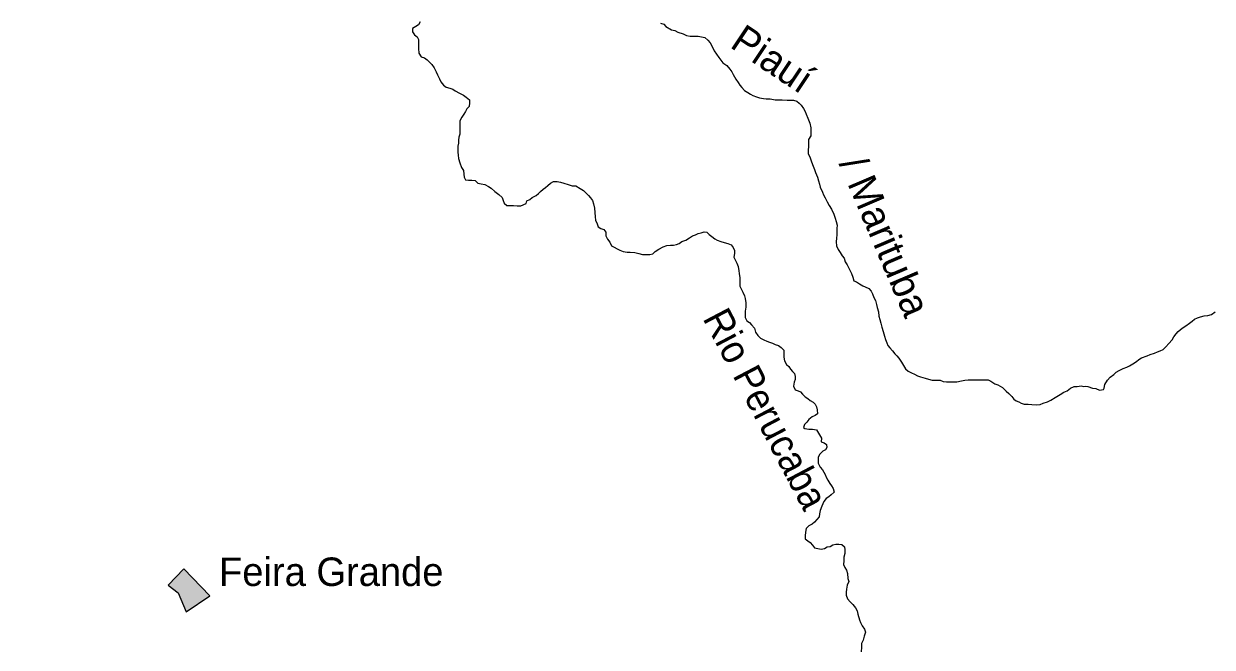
# Model space of a CAD drawing. Extents: x -1643653 to 4543381, y 1624270 to 13878484.
# Drawn here: x 752154 to 773010, y 8903603 to 8914544 of the extents above; entities that cross this region are included whole.
import ezdxf
from ezdxf.enums import TextEntityAlignment as Align

# ---------------------------------------------------------------- set-up
doc = ezdxf.new("R2010")
doc.units = 0
doc.header["$LTSCALE"] = 160
doc.linetypes.add('MEDIUM_DASHED', pattern=[4.5, 3, -1.5])
for name, color, linetype, lineweight in [('10', 7, 'MEDIUM_DASHED', 60), ('21', 7, 'Continuous', 25), ('24', 7, 'Continuous', 25), ('60', 7, 'Continuous', 13)]:
    doc.layers.add(name, color=color, linetype=linetype, lineweight=lineweight)
doc.layers.add('41', color=7, linetype='Continuous')
doc.layers.add('49', color=7, linetype='Continuous')

msp = doc.modelspace()

# ---------------------------------------------------------------- hatches: boundary and pattern name
at = {"layer": '21'}
msp.add_hatch(color=256, dxfattribs=at).paths.add_polyline_path([(754964.9, 8904979.4), (754689.9, 8904693.6), (754862.8, 8904560.1), (755003.9, 8904222.7), (755418, 8904504)])

# ---------------------------------------------------------------- linework, layer by layer
at = {"layer": '10'}
msp.add_open_spline([(780116.2, 8904162.2), (779769.4, 8904177.9), (779422.6, 8904193.7), (779075.8, 8904209.5), (778695.9, 8904226.8), (778318.1, 8904159.8), (777941, 8904091.2), (777596, 8904028.4), (777262.1, 8903937.2), (776924.3, 8903854.6), (776803.3, 8903825.1), (776686.8, 8903750.4), (776569.7, 8903736.3), (776304.5, 8903704.6), (776099.5, 8903983.3), (775884, 8904233.1), (775776.3, 8904358), (775709.2, 8904488.3), (775694.9, 8904611.7), (775670.8, 8904818.6), (776050.4, 8904994.8), (776049.5, 8905226.7), (776047.7, 8905694.5), (775846.8, 8906171.8), (775860.4, 8906646.1), (775878.9, 8907296.2), (776043.6, 8907946.8), (776074.4, 8908597), (776108.2, 8909310.3), (775454.3, 8910013.8), (775625.2, 8910702.5), (775746.8, 8911192.8), (776625.7, 8911182.1), (776831, 8911648.8), (777030.2, 8912101.5), (777228.1, 8912557.1), (777420.7, 8913014.1), (777556.6, 8913336.6), (777687.6, 8913670.8), (777822.6, 8913984), (777919.6, 8914208.9), (778290.2, 8914361.2), (778319.1, 8914551.8), (778353.9, 8914781.3), (778054.2, 8915076.5), (777751.7, 8915261.5), (777515.3, 8915405.9), (777278.6, 8915289.1), (777042.4, 8915285.1), (776916.2, 8915283), (776790.1, 8915252.3), (776664.1, 8915261.5), (776484.7, 8915274.5), (776355.7, 8915449.8), (776238.5, 8915592.7), (776104.7, 8915755.7), (776352.4, 8916067), (776214.8, 8916207.7), (776079, 8916346.7), (775768.6, 8916238.7), (775623.8, 8916349.7), (775431, 8916497.3), (775387.1, 8916881.7), (775127.3, 8916988.4), (774292.1, 8917331.5), (773439.5, 8917458.1), (772578.9, 8917506.5), (772178.6, 8917529.1), (771773.4, 8917358), (771373.1, 8917411.9), (771257.5, 8917427.5), (771157.3, 8917493.9), (771065.7, 8917577.5), (770748.6, 8917866.7), (770887.1, 8918430.9), (770592.8, 8918689.4), (770430.6, 8918831.9), (770160.1, 8918847), (770001.8, 8918996.9), (769746.9, 8919238.3), (769557.2, 8919552.6), (769292.5, 8919801.2), (768866.2, 8920201.6), (768426.7, 8920562), (767897.5, 8920818.5), (767600.3, 8920962.5), (767240, 8920922), (766928.1, 8920842.2), (766588, 8920755), (766267.8, 8920606.4), (765982.4, 8920369), (765805, 8920221.5), (765830.9, 8919932), (765651.4, 8919801.2), (765249.7, 8919508.7), (764806.4, 8919315.8), (764351, 8919115.2), (764017, 8918968.1), (763624.4, 8918749.5), (763310.7, 8918831.3)], degree=3, dxfattribs=at)
at = {"layer": '21'}
msp.add_lwpolyline([(754964.9, 8904979.4), (754689.9, 8904693.6), (754862.8, 8904560.1), (755003.9, 8904222.7), (755418, 8904504)], close=True, dxfattribs=at)
at = {"layer": '24'}
for points in [[(759108.5, 8914576.3), (759082.7, 8914525.6), (759036.8, 8914495.3), (758975.5, 8914460), (758975.1, 8914404), (759010.3, 8914347.8), (759055.9, 8914316.9), (759080.9, 8914265.8), (759080.5, 8914199.6), (759079.8, 8914107.9), (759084.4, 8914026.4), (759129.7, 8913965), (759185.5, 8913944.3), (759236.1, 8913908.3), (759276.5, 8913867.3), (759317, 8913831.4), (759357.2, 8913770.1), (759392.3, 8913698.5), (759412.3, 8913647.5), (759452.5, 8913575.9), (759472.5, 8913524.8), (759517.9, 8913468.5), (759568.5, 8913432.6), (759629.4, 8913411.8), (759685.2, 8913396.2), (759725.7, 8913365.4), (759801.7, 8913324.2), (759872.7, 8913293.2), (759918.2, 8913257.2), (759973.9, 8913211), (759973.5, 8913155), (759968, 8913093.9), (759927, 8913048.3), (759906.3, 8913002.6), (759875.5, 8912957), (759839.5, 8912906.3), (759808.6, 8912840.2), (759808.2, 8912784.2), (759807.7, 8912707.8), (759807.3, 8912656.9), (759807, 8912606), (759791.3, 8912555.1), (759780.8, 8912499.2), (759780.4, 8912448.2), (759769.9, 8912397.4), (759769.6, 8912346.4), (759774.3, 8912290.4), (759779, 8912239.4), (759783.7, 8912178.3), (759808.6, 8912101.7), (759838.5, 8912020), (759873.8, 8911968.9), (759878.4, 8911902.6), (759883.1, 8911851.7), (759903.2, 8911805.7), (759959.1, 8911800.3), (760020.1, 8911799.9), (760076, 8911794.4), (760121.5, 8911748.3), (760182.4, 8911732.7), (760243.3, 8911722.1), (760309.2, 8911686), (760354.8, 8911660.3), (760420.5, 8911598.8), (760491.3, 8911547.4), (760546.9, 8911496.1), (760566.9, 8911439.9), (760586.9, 8911394), (760632.4, 8911352.9), (760693.4, 8911352.6), (760749.4, 8911352.2), (760815.5, 8911351.8), (760876.5, 8911351.4)], [(763330.2, 8914553.1), (763388.2, 8914539), (763422.2, 8914494.5), (763522.6, 8914435.9), (763581.1, 8914427.5), (763631.3, 8914394)], [(763631.3, 8914394), (763723.3, 8914368.9), (763781.8, 8914335.4), (763848.7, 8914327.1), (763898.9, 8914327.1), (763990.8, 8914327.1), (764074.5, 8914310.3), (764103.8, 8914300.1), (764159.4, 8914253.9), (764199.8, 8914207.8), (764244.9, 8914120.9), (764270, 8914069.8), (764310.3, 8914008.5), (764350.6, 8913952.2), (764385.9, 8913906.1), (764421.2, 8913860), (764492.1, 8913813.7), (764542.5, 8913747.2), (764577.7, 8913701.1), (764602.9, 8913655.1), (764648.1, 8913573.3), (764688.3, 8913511.9), (764718.5, 8913465.9), (764753.9, 8913424.9), (764804.4, 8913373.7), (764860.1, 8913337.6), (764905.6, 8913306.8), (764946.9, 8913282.3), (765012.1, 8913260.2), (765062.9, 8913244.7), (765134, 8913234), (765184.8, 8913228.6), (765251, 8913228.2), (765342.4, 8913207.2), (765403.4, 8913206.8), (765464.4, 8913206.4), (765550.9, 8913205.9), (765611.9, 8913205.5), (765662.8, 8913205.1), (765718.6, 8913184.4), (765759, 8913148.5), (765794.4, 8913112.6), (765834.7, 8913056.3), (765864.8, 8913005.2), (765884.9, 8912959.2), (765914.9, 8912887.7), (765949.9, 8912800.9), (765964.6, 8912719.3), (765964, 8912632.7), (765963.6, 8912576.7), (765927.6, 8912515.8), (765927.2, 8912454.7), (765926.8, 8912398.6), (765921.2, 8912322.2), (765920.8, 8912266.2), (765955.9, 8912189.6), (765980.8, 8912118.1), (766005.8, 8912046.6), (766030.8, 8911985.3), (766050.8, 8911934.3), (766085.8, 8911852.6), (766100.6, 8911786.2), (766115.5, 8911730.1), (766130.3, 8911674), (766170.4, 8911587.1)], [(760876.5, 8911351.4), (760970.5, 8911388.4), (760981, 8911439.3), (761037.1, 8911459.3), (761078, 8911494.7), (761144.3, 8911529.9), (761185.3, 8911565.3), (761221.1, 8911600.8), (761267.2, 8911641.2), (761308.1, 8911671.6), (761349, 8911706.9), (761400.1, 8911747.4), (761451.2, 8911777.6), (761512.2, 8911777.2), (761573.1, 8911761.6), (761634.1, 8911745.9)], [(761634.1, 8911745.9), (761707.5, 8911722), (761778.5, 8911701.1), (761839.6, 8911700.7), (761920.6, 8911654.4), (761976.3, 8911618.3), (762021.8, 8911572.2), (762067.3, 8911531.2), (762097.5, 8911490.2), (762132.8, 8911444.2), (762152.7, 8911382.9), (762167.5, 8911306.4), (762177.1, 8911229.9), (762181.7, 8911158.6), (762186.4, 8911097.4), (762216.4, 8911031), (762236.4, 8910979.9), (762282, 8910949.1), (762332.7, 8910933.5), (762368, 8910887.4), (762367.6, 8910821.2), (762397.7, 8910765), (762438, 8910708.7), (762468.1, 8910647.4), (762615.1, 8910570), (762670.9, 8910549.3), (762742, 8910533.5), (762797.9, 8910533.2), (762879.3, 8910527.6), (762945.3, 8910511.9), (763011.3, 8910496.2), (763062.1, 8910495.8), (763138.4, 8910495.3), (763194.5, 8910505.2), (763235.4, 8910545.7), (763296.8, 8910591.1), (763373.3, 8910631.4), (763439.6, 8910651.3), (763505.7, 8910656), (763556.6, 8910660.8), (763607.6, 8910670.6), (763658.6, 8910690.7), (763704.6, 8910720.9), (763770.8, 8910746), (763837.2, 8910786.3), (763888.3, 8910821.6), (763944.4, 8910841.7), (763990.3, 8910861.7), (764041.3, 8910876.7), (764092.3, 8910891.6), (764143.1, 8910886.2), (764183.5, 8910845.2), (764229, 8910809.3), (764279.6, 8910768.2), (764325.2, 8910747.5), (764386.1, 8910721.7), (764447, 8910706), (764508, 8910690.3), (764568.8, 8910664.5), (764604.1, 8910618.4), (764629.2, 8910567.3), (764628.8, 8910511.2), (764613.1, 8910450.2), (764643.2, 8910388.9), (764668.3, 8910342.9)], [(766170.4, 8911587.1), (766190.5, 8911541.2), (766215.6, 8911490.1), (766250.7, 8911418.5), (766290.9, 8911357.1), (766326.1, 8911290.7), (766371.2, 8911203.8), (766396.2, 8911132.3), (766411.1, 8911076.2), (766425.9, 8911009.9), (766425.5, 8910948.8), (766425.1, 8910892.7), (766424.7, 8910841.8), (766419.2, 8910780.7), (766413.7, 8910719.6), (766418.3, 8910648.3), (766448.4, 8910581.9), (766483.6, 8910530.7), (766518.8, 8910469.3), (766549, 8910428.4), (766569, 8910367.1), (766604.2, 8910316), (766634.3, 8910254.7), (766659.4, 8910208.7), (766679.4, 8910162.7), (766704.4, 8910096.3), (766719.2, 8910035.1), (766770, 8910014.4), (766820.6, 8909978.4), (766876.3, 8909947.5), (766922, 8909926.8), (766982.8, 8909900.9), (767023.2, 8909849.8), (767048.3, 8909803.8), (767073.3, 8909742.5), (767098.3, 8909686.3), (767118.2, 8909619.9)], [(764668.3, 8910342.9), (764693.4, 8910286.7), (764703, 8910210.2), (764707.8, 8910159.3), (764722.5, 8910087.9), (764722.2, 8910036.9), (764721.5, 8909940.2), (764741.5, 8909894.2), (764771.6, 8909832.9), (764801.7, 8909771.5), (764816.6, 8909720.5), (764826.3, 8909649.1), (764825.8, 8909572.7), (764815.1, 8909501.5), (764814.7, 8909445.4), (764814.3, 8909389.4), (764844.5, 8909328.1), (764890.1, 8909302.3), (764925.4, 8909261.4), (764975.8, 8909199.9), (764995.7, 8909133.6), (765036, 8909072.2), (765081.4, 8909026)], [(767118.2, 8909619.9), (767133.1, 8909563.8), (767152.9, 8909487.3), (767162.5, 8909410.8), (767177.4, 8909354.7), (767197.3, 8909288.3), (767212.1, 8909222), (767237, 8909145.4), (767256.8, 8909063.8), (767276.7, 8909002.6), (767301.8, 8908946.3), (767316.7, 8908895.3), (767352, 8908854.3), (767397.4, 8908803.1), (767442.8, 8908751.9), (767478.2, 8908716), (767513.5, 8908675), (767558.8, 8908603.4), (767594, 8908547.2), (767629.2, 8908490.9), (767674.7, 8908449.9), (767730.5, 8908418.9), (767786.2, 8908393.1), (767836.9, 8908367.3), (767892.7, 8908346.6), (767974, 8908325.7), (768029.8, 8908310), (768095.8, 8908289.2), (768156.8, 8908288.8), (768233.1, 8908288.4), (768288.9, 8908267.6), (768344.8, 8908262.2), (768416, 8908261.7), (768466.9, 8908261.4), (768527.9, 8908261), (768609.4, 8908280.9), (768670.5, 8908290.7), (768726.5, 8908295.4), (768802.8, 8908294.9), (768879.1, 8908294.4), (768960.5, 8908293.9), (769011.3, 8908293.6), (769077.4, 8908293.1), (769123.1, 8908272.5), (769194, 8908226.2), (769249.8, 8908205.4), (769330.8, 8908159.1), (769391.4, 8908097.6), (769442, 8908056.5), (769492.5, 8908005.2), (769527.8, 8907959.2), (769568.3, 8907928.3), (769613.9, 8907907.7), (769659.6, 8907887), (769710.3, 8907871.4), (769781.5, 8907870.9), (769842.5, 8907865.4), (769923.8, 8907859.8), (769990, 8907864.5), (770046.1, 8907884.5), (770117.5, 8907909.5), (770178.7, 8907939.7), (770255.3, 8907985), (770342.1, 8908035.4), (770408.6, 8908080.8)], [(771104.7, 8908124.9), (771111.7, 8908148.9), (771127.4, 8908215), (771173.7, 8908291.1), (771219.8, 8908341.8), (771281.2, 8908387.2), (771327.2, 8908427.7), (771378.3, 8908457.9), (771449.7, 8908493.1), (771511, 8908518.2), (771556.9, 8908543.4), (771618.2, 8908578.6), (771679.5, 8908619), (771720.4, 8908654.4), (771766.4, 8908679.6), (771868.3, 8908714.6), (771919.4, 8908739.7), (771995.8, 8908764.7), (772051.9, 8908784.7), (772097.8, 8908804.8), (772148.9, 8908829.9), (772195, 8908875.5), (772251.3, 8908931.1), (772307.7, 8908997), (772338.6, 8909047.7), (772379.6, 8909103.5), (772415.5, 8909144), (772482.1, 8909204.7), (772548.4, 8909245.1), (772609.8, 8909290.5), (772655.8, 8909325.9), (772696.7, 8909361.3), (772752.8, 8909381.3), (772803.8, 8909401.3), (772870.1, 8909421.3), (772931.2, 8909426), (772997.4, 8909440.8), (773063.8, 8909486.3)], [(765081.4, 8909026), (765142.2, 8908995.1), (765193, 8908974.4), (765243.7, 8908953.7), (765294.4, 8908938.1), (765340.1, 8908917.4), (765401, 8908896.6), (765446.5, 8908860.7), (765492, 8908814.6), (765491.6, 8908758.5), (765491.1, 8908692.3), (765506, 8908631.1), (765541.1, 8908564.6), (765581.5, 8908528.7), (765611.7, 8908482.7), (765647.1, 8908441.7), (765682.4, 8908405.8), (765692.2, 8908354.8), (765691.8, 8908298.8), (765671.2, 8908253.1), (765660.6, 8908186.9), (765690.6, 8908120.5), (765741.4, 8908104.9), (765787, 8908084.2), (765822.3, 8908043.3), (765867.8, 8907997.1), (765913.4, 8907966.3), (765953.8, 8907930.4), (766004.5, 8907904.6), (766039.8, 8907868.7), (766065, 8907822.7), (766074.8, 8907771.7), (766084.5, 8907700.3), (766043.6, 8907670), (765987.4, 8907644.9), (765931.2, 8907599.4), (765895.3, 8907553.8), (765854.3, 8907513.3), (765838.7, 8907457.4), (765862, 8907442.5)], [(770408.6, 8908080.8), (770464.6, 8908100.9), (770526, 8908151.4), (770590.1, 8908175.8), (770641.1, 8908179.8), (770707.8, 8908187.6), (770758.8, 8908179.8), (770782.3, 8908183.7), (770829.4, 8908175.8), (770911.8, 8908152.3), (770970.6, 8908144.4), (771029.5, 8908116.9), (771104.7, 8908124.9)], [(765862, 8907442.5), (765930.2, 8907431.3), (765994.1, 8907432.7), (766065.2, 8907417), (766150.7, 8907273.8), (766150.2, 8907207.6), (766201, 8907192), (766241.5, 8907161.1), (766246.2, 8907110.2), (766225.6, 8907064.5), (766179.6, 8907044.4), (766123.3, 8906993.8), (766097.5, 8906937.9), (766097.2, 8906887), (766096.8, 8906831), (766131.9, 8906764.5), (766172.3, 8906718.4), (766217.5, 8906636.6), (766237.5, 8906585.6), (766262.6, 8906534.5), (766297.8, 8906478.2), (766328, 8906437.3), (766358.2, 8906391.2), (766378.1, 8906324.9), (766321.9, 8906279.4), (766280.9, 8906244), (766235, 8906213.7), (766193.9, 8906157.9), (766157.7, 8906076.7), (766131.8, 8906005.5), (766116.1, 8905944.5), (766110.7, 8905893.6), (766069.7, 8905842.9), (766028.7, 8905797.3), (765987.7, 8905762), (765931.6, 8905731.8), (765885.5, 8905686.2), (765874.9, 8905625.2), (765869.3, 8905559), (765869, 8905508), (765914.5, 8905472.1), (765955, 8905441.2), (765995.4, 8905395.2), (766030.7, 8905349.1), (766086.5, 8905338.5), (766147.5, 8905322.9), (766208.6, 8905337.8), (766254.6, 8905368), (766305.5, 8905372.8), (766351.5, 8905403.1), (766402.4, 8905412.9), (766458.3, 8905412.6), (766509.2, 8905407.1), (766554.6, 8905366.1), (766564.4, 8905310), (766564, 8905248.9), (766548.3, 8905182.8), (766542.8, 8905116.6), (766537.2, 8905055.5), (766562.3, 8905004.4), (766592.5, 8904958.3), (766607.4, 8904897.1), (766616.9, 8904810.5), (766631.8, 8904759.4), (766606, 8904693.4)], [(766606, 8904693.4), (766590.2, 8904622.2), (766584.8, 8904571.3), (766584.4, 8904515.2), (766609.4, 8904453.9), (766654.8, 8904402.7), (766705.3, 8904351.4), (766750.7, 8904295.1), (766780.9, 8904244), (766790.6, 8904182.8), (766820.5, 8904085.8), (766840.5, 8904039.9), (766865.5, 8903978.6), (766905.8, 8903922.3), (766925.8, 8903866.1), (766905, 8903800), (766884.2, 8903728.8), (766853.2, 8903667.9), (766852.8, 8903606.8), (766847.1, 8903520.2)]]:
    msp.add_lwpolyline(points, dxfattribs=at)
at = {"layer": '60', "lineweight": 25}
msp.add_spline([(814781, 9009175.5), (814787.2, 9009173.4), (814796.9, 9009173.4), (814799.4, 9009172.4), (814805.1, 9009174.5), (814805.6, 9009176.5), (814811.7, 9009179.5), (814811.7, 9009179.5), (814801.5, 9009181), (814790.7, 9009181.5), (814784.1, 9009183.1), (814777.4, 9009185.1), (814778.4, 9009175.5)], degree=3, dxfattribs=at)

# ---------------------------------------------------------------- texts
at = {"layer": '41'}
msp.add_text('Feira Grande', height=500, dxfattribs=at).set_placement((755580.9, 8904677.9))
at = {"layer": '49'}
for s, rotation, p in [('Piauí', 326.297, (765160.7, 8913719.3)), ('/ Marituba', 293.11, (767039.9, 8910721.1))]:
    msp.add_text(s, height=500, rotation=rotation, dxfattribs=at).set_placement(p, align=Align.CENTER)
at = {"layer": '49', "width": 0.95}
msp.add_text('Rio Perucaba', height=500, rotation=297.707, dxfattribs=at).set_placement((764955.4, 8907672.4), align=Align.CENTER)

doc.saveas('drawing.dxf')
